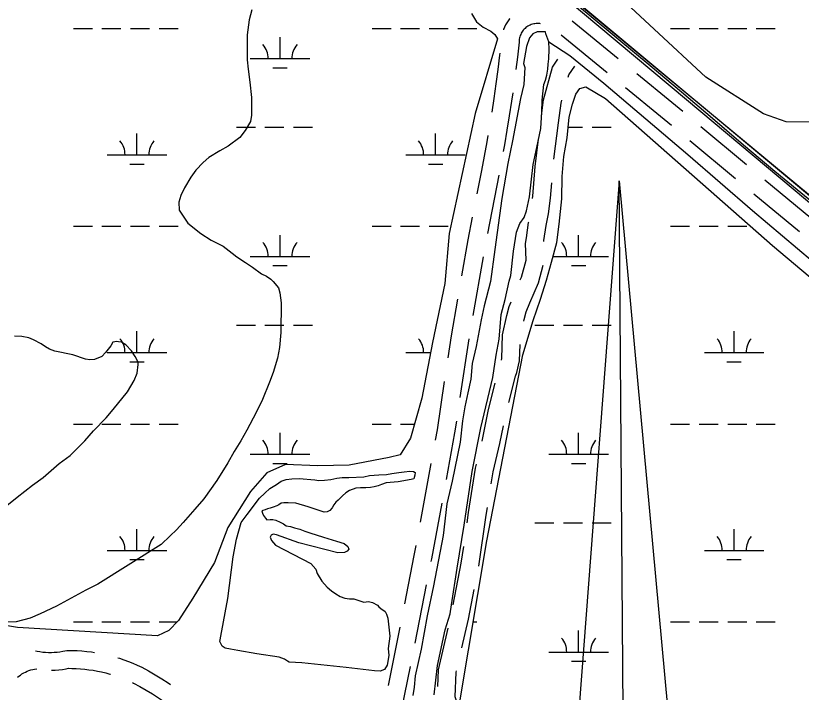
# Model space of a CAD drawing. Extents: x 3535183 to 3573198, y 534952 to 560562.
# Drawn here: x 3566169 to 3567489, y 555018 to 556156 of the extents above; entities that cross this region are included whole.
import ezdxf

# ---------------------------------------------------------------- set-up
doc = ezdxf.new("R2010")
doc.units = 0
for name, color, linetype in [('V-ANNO-SYMB', 7, 'Continuous'), ('V-BRDG-OTLN', 7, 'Continuous'), ('V-RAIL-TRAK', 7, 'Continuous'), ('V-ROAD-CNTR', 7, 'Continuous'), ('V-SITE-VEGE', 7, 'Continuous'), ('V-TOPO-SHOR', 7, 'Continuous'), ('V-WETL-SWMP', 7, 'Continuous')]:
    doc.layers.add(name, color=color, linetype=linetype)

msp = doc.modelspace()

# ---------------------------------------------------------------- linework, layer by layer
at = {"layer": 'V-ANNO-SYMB'}
for p, q in [((3567183.2, 555878.5), (3567105.9, 554862.9)), ((3567183.2, 555878.5), (3567275.9, 554864.2)), ((3567190.5, 554908.5), (3567183.2, 555878.5)), ((3567183.2, 555878.5), (3567275.9, 554864.2)), ((3567190.5, 554908.5), (3567183.2, 555878.5))]:
    msp.add_line(p, q, dxfattribs=at)
at = {"layer": 'V-BRDG-OTLN'}
for p, q in [((3567049.6, 556232), (3567516.2, 555842.3)), ((3567296.2, 556014.6), (3567086.3, 556190.6)), ((3567553.7, 555798.8), (3567296.2, 556014.6))]:
    msp.add_line(p, q, dxfattribs=at)
at = {"layer": 'V-RAIL-TRAK'}
msp.add_lwpolyline([(3567519.4, 555832.9), (3567481.9, 555863.5), (3567444.4, 555893.9), (3567392.2, 555938.6), (3567340, 555983.1), (3567287.5, 556027.5), (3567235, 556071.7), (3567182.3, 556115.7), (3567129.4, 556159.6), (3567048.1, 556227.2), (3566966.8, 556295), (3566885.6, 556362.9), (3566794.7, 556438.4), (3566704, 556514.1), (3566613.5, 556590), (3566552.2, 556641), (3566491, 556692.1), (3566429.9, 556743.4), (3566369, 556794.8), (3566281.2, 556868.5), (3566193.4, 556942.3)], dxfattribs=at)
at = {"layer": 'V-ROAD-CNTR'}
for p, q in [((3567181.5, 556083.6), (3567104, 556146.8)), ((3567162.7, 556060.2), (3567085.2, 556123.5)), ((3567397.2, 555905.1), (3567320.4, 555969.1)), ((3567378.4, 555881.7), (3567301.6, 555945.8)), ((3566980.6, 555888.2), (3566961.4, 555790)), ((3567505, 555815.8), (3567428, 555879.5)), ((3567486.2, 555792.4), (3567409.2, 555856.2)), ((3566954.2, 555750.7), (3566937, 555652.2)), ((3566930.1, 555612.8), (3566915.3, 555513.9)), ((3566866.3, 555402.9), (3566848.2, 555304.6)), ((3566858.7, 555199), (3566839.4, 555100.8)), ((3566814.1, 555127.9), (3566794.8, 555029.7))]:
    msp.add_line(p, q, dxfattribs=at)
for points in [[(3570931, 552981.5), (3570743.5, 553138.1), (3570074.1, 553702.1), (3569467.1, 554207.1), (3568895.2, 554683.6), (3568329.2, 555160.3), (3567736, 555661.1), (3567119.9, 556171.8), (3566587.7, 556622.2), (3565980.8, 557117.2), (3565375.4, 557632.1), (3565069, 557890.7), (3564562.6, 558314), (3564317.7, 558514.9)], [(3566999, 556151.2), (3566998.7, 556150.8), (3566996.2, 556147.6), (3566993.9, 556144.2), (3566991.8, 556140.6), (3566990, 556136.9), (3566988.5, 556133.2), (3566988.3, 556132.6)], [(3567050.5, 556142.7), (3567049.7, 556142.8), (3567047.6, 556143), (3567045.6, 556143), (3567043.5, 556142.9), (3567041.4, 556142.7), (3567039.3, 556142.3), (3567037.3, 556141.8), (3567035.3, 556141.2), (3567033.4, 556140.4), (3567031.5, 556139.5), (3567029.7, 556138.5), (3567027.9, 556137.4), (3567026.3, 556136.1), (3567024.7, 556134.7), (3567023.2, 556133.3), (3567021.8, 556131.7), (3567020.5, 556130.1), (3567019.4, 556128.3), (3567018.3, 556126.5), (3567017.4, 556124.6), (3567016.6, 556122.7), (3567016, 556120.7), (3567015.4, 556118.7), (3567015, 556116.7), (3567014.8, 556114.6), (3567014.6, 556111.6), (3567011.8, 556086.5), (3567009.3, 556065.8)], [(3566982.4, 556093.1), (3566982, 556090), (3566979, 556065.6), (3566975.8, 556041.3), (3566972.4, 556017), (3566968.9, 555994)], [(3567052.3, 555987.9), (3567055.9, 556014.9), (3567071.1, 556069.6), (3567080, 556082.9)], [(3567097.4, 556052.5), (3567098.6, 556056.8), (3567108.5, 556071.4)], [(3567289.7, 555994.8), (3567271.5, 556010), (3567212.4, 556058.3)], [(3567004, 556026.2), (3567002, 556012.6), (3566998.3, 555988), (3566994.3, 555963.5), (3566990.1, 555939), (3566988, 555927.5)], [(3567270.9, 555971.4), (3567252.4, 555986.8), (3567193.6, 556034.9)], [(3567073.4, 555915), (3567081.1, 555976.1), (3567085.3, 556009), (3567086.7, 556014)], [(3566962.3, 555954.6), (3566960.6, 555944.2), (3566956.2, 555920.1), (3566951.5, 555895.9), (3566943.8, 555856.3)], [(3567037.3, 555848.8), (3567037.8, 555852.7), (3567041.7, 555902.5), (3567047.4, 555948.3)], [(3567056.4, 555776.5), (3567056.6, 555777.9), (3567060.3, 555803.5), (3567063.9, 555822.9), (3567067.7, 555849.4), (3567069.6, 555875.2)], [(3566936.1, 555817.1), (3566928.7, 555779.2), (3566918.1, 555718.7)], [(3567016.7, 555711.7), (3567018.8, 555716.6), (3567026.5, 555745.2), (3567025.3, 555773), (3567027, 555782.6), (3567030.7, 555808.4), (3567030.9, 555809.6)], [(3567022.9, 555642.5), (3567023.5, 555645.1), (3567026.8, 555657.9), (3567032.7, 555673.4), (3567047.2, 555706.7), (3567055.3, 555736.8)], [(3566911.3, 555679.3), (3566900.6, 555617.9), (3566895, 555580.6)], [(3566985, 555576.8), (3566985.8, 555579.9), (3566986.8, 555619.3), (3566994.3, 555652.2), (3566998.2, 555667.1), (3567001.2, 555674.8)], [(3566997.3, 555505.6), (3567008.7, 555550), (3567010.9, 555556.3), (3567015.7, 555575.9), (3567016.4, 555603.2)], [(3566889, 555541.1), (3566876.8, 555459.7), (3566873.6, 555442.3)], [(3566952.6, 555440.7), (3566953.2, 555443.2), (3566963.3, 555493.9), (3566974.7, 555538.2)], [(3566909.3, 555474.3), (3566906.4, 555454.7), (3566891.9, 555375.9)], [(3566967.8, 555368.8), (3566971.1, 555389.2), (3566982.5, 555436.8), (3566988.4, 555466.6)], [(3566927.3, 555303.2), (3566929.9, 555320.9), (3566941.6, 555395.1), (3566943.3, 555401.8)], [(3566884.6, 555336.5), (3566867.3, 555242.5), (3566866.4, 555238.2)], [(3566947.1, 555230.4), (3566959.5, 555316.4), (3566961.6, 555329.3)], [(3566841, 555265.3), (3566837.8, 555248.1), (3566821.9, 555167.1)], [(3566903.7, 555165.2), (3566917.5, 555235.2), (3566921.6, 555263.6)], [(3566918.6, 555093.3), (3566929.6, 555141.5), (3566939.4, 555191.1)], [(3566878.2, 555027.9), (3566879.2, 555055.8), (3566895.3, 555126.1)], [(3566201.7, 555088.2), (3566204.6, 555087.5), (3566209.3, 555086.7), (3566214.1, 555086), (3566218.9, 555085.6), (3566223.7, 555085.3), (3566228.6, 555085.3), (3566233.4, 555085.5), (3566238.2, 555085.8), (3566243, 555086.4), (3566247.8, 555087.2), (3566254.4, 555088.6), (3566263.8, 555088.5), (3566271.8, 555088.3), (3566279.9, 555087.8), (3566287.9, 555087), (3566295.9, 555086.1), (3566301, 555085.3)], [(3566340, 555076.3), (3566342.9, 555075.5), (3566350.5, 555072.9), (3566358.1, 555070.1), (3566365.5, 555067.2), (3566372.9, 555064), (3566380.5, 555060.4), (3566392, 555054.1), (3566403, 555047.7), (3566414, 555041.1), (3566424.8, 555034.2), (3566429, 555031.5)], [(3566171.7, 555043.7), (3566173.8, 555045.4), (3566176.4, 555047.3), (3566179.1, 555049.1), (3566182, 555050.8), (3566184.9, 555052.3), (3566187.9, 555053.6), (3566190.9, 555054.8), (3566194, 555055.8), (3566197.2, 555056.7), (3566200.4, 555057.4), (3566204, 555058)], [(3566229, 555055.3), (3566229, 555055.3), (3566235.1, 555055.5), (3566241.2, 555056), (3566247.3, 555056.7), (3566253.3, 555057.7), (3566257.4, 555058.6), (3566263.2, 555058.5), (3566270.4, 555058.3), (3566277.5, 555057.8), (3566284.7, 555057.2), (3566291.8, 555056.3), (3566298.9, 555055.3), (3566306, 555054), (3566313, 555052.5), (3566320, 555050.8), (3566326.9, 555048.9), (3566327.8, 555048.7)], [(3566831.6, 555061.6), (3566822.4, 555014.9), (3566812, 554963.6)], [(3566932, 554960.2), (3566924.1, 554975.4), (3566911.7, 554998), (3566907.5, 555010.8), (3566909.1, 555051.9), (3566909.7, 555054.3)], [(3566365.1, 555034.5), (3566366.8, 555033.7), (3566377.2, 555027.9), (3566387.8, 555021.8), (3566398.3, 555015.5), (3566408.6, 555009), (3566418.8, 555002.3), (3566428.9, 554995.4), (3566438.8, 554988.3), (3566448.6, 554981), (3566449.2, 554980.5)]]:
    msp.add_lwpolyline(points, dxfattribs=at)
at = {"layer": 'V-SITE-VEGE'}
for points in [[(3566565.4, 556165.9), (3566560.9, 556149.1), (3566557.8, 556124.2), (3566557.5, 556081.8), (3566559.6, 556066.4), (3566562.3, 556044.4), (3566565.1, 556018.7), (3566564.9, 555988.7), (3566563.3, 555978.4), (3566554.4, 555963.1), (3566545.5, 555951.5), (3566525.7, 555936.9), (3566511.7, 555929), (3566493.3, 555917.4), (3566483.7, 555909.4), (3566471.2, 555896.3), (3566463, 555884.7), (3566452.6, 555866.4), (3566445.9, 555854), (3566442.9, 555842.3), (3566443.6, 555829.1), (3566450.1, 555818.8), (3566458, 555807.1), (3566479.9, 555790), (3566497.4, 555778.9), (3566517.1, 555768.5), (3566532.4, 555756.7), (3566540.4, 555750.8), (3566555, 555741.2), (3566566.6, 555733), (3566581.9, 555721.9), (3566590, 555718.2), (3566597.3, 555713), (3566601.6, 555709.3), (3566610.3, 555698.3), (3566612.5, 555690.2), (3566614.6, 555673.3), (3566614.2, 555623.5), (3566611.8, 555597.9), (3566608.7, 555580.3), (3566601.2, 555556.2), (3566595.3, 555540.1), (3566583.3, 555510.9), (3566572.9, 555489), (3566557.3, 555459.1), (3566546.9, 555440.9), (3566535.8, 555423.4), (3566525.4, 555404.4), (3566506.9, 555374.5), (3566484.7, 555343.9), (3566469.9, 555326.4), (3566450, 555303.9), (3566438.9, 555291.5), (3566428.5, 555281.3), (3566413.1, 555266.8), (3566306.4, 555200.2), (3566286.5, 555190.1), (3566255.6, 555173.4), (3566237.2, 555163.3), (3566210, 555150.3)], [(3566153.5, 555332.4), (3566171.2, 555346.2), (3566197, 555366.5), (3566214.6, 555379.6), (3566241.9, 555402.8), (3566260.3, 555416.6), (3566284.7, 555441.3), (3566299.5, 555458.1), (3566320.9, 555479.9), (3566332.7, 555493.7), (3566356.3, 555523.6), (3566367.5, 555542.5), (3566372.7, 555555), (3566374.3, 555569.6), (3566374.3, 555573.3), (3566369.2, 555582.8), (3566363.4, 555592.4), (3566354, 555602.7), (3566346.7, 555607.2), (3566341.6, 555607.9), (3566338.6, 555608), (3566332, 555607.3), (3566328.3, 555600.7), (3566319.5, 555589.8), (3566313.6, 555583.2), (3566301.1, 555578.2), (3566293, 555577.5), (3566285.7, 555578.3), (3566264.5, 555585.8), (3566234.5, 555591.9), (3566225.7, 555595.6), (3566218.5, 555599.3), (3566211.2, 555604.5), (3566198.8, 555611.2), (3566190.7, 555614.2), (3566179, 555616.4), (3566166.6, 555617.3)], [(3566210, 555150.3), (3566193.1, 555143.1), (3566169.6, 555136.7), (3566149.9, 555136.1)]]:
    msp.add_lwpolyline(points, dxfattribs=at)
at = {"layer": 'V-TOPO-SHOR'}
for points in [[(3566871.8, 555014), (3566877.7, 555063.1), (3566890.6, 555123.3), (3566899.1, 555150.2), (3566901.3, 555165.4), (3566910.7, 555227), (3566922.3, 555299.6), (3566936.1, 555389.5), (3566950.5, 555462.8), (3566970.5, 555547.9), (3566976.3, 555585.2), (3566981.4, 555612.2), (3566984.5, 555653.7), (3566991.6, 555678.6), (3566998, 555709.7), (3567000.9, 555719.4), (3567005.3, 555760.2), (3567010.4, 555792), (3567016.1, 555806.5), (3567023.1, 555816.8), (3567027.3, 555827.9), (3567032.3, 555851.4), (3567038.2, 555906), (3567046.9, 555945.4), (3567051.2, 555966.2), (3567052.7, 555993.9), (3567053.6, 556013.9), (3567056.5, 556040.2), (3567059.4, 556047.8), (3567061.5, 556056.1), (3567063, 556066.5), (3567063.7, 556074.8), (3567064.5, 556083.8), (3567065.3, 556099.7), (3567064.7, 556112.2), (3567059.9, 556125.4), (3567059.3, 556128.8), (3567051, 556128.9), (3567045.4, 556128.9), (3567037.8, 556125.5), (3567032.2, 556118.7), (3567027.2, 556104.2), (3567022.2, 556075.8), (3567024.2, 556068.9), (3567022.6, 556040.5), (3567016.9, 556017), (3567003.9, 555945.8), (3566996, 555907.7), (3566985.9, 555849), (3566974.2, 555763.2), (3566966.9, 555709.2), (3566956.2, 555668.4), (3566951.2, 555644.9), (3566942.5, 555600), (3566936.1, 555571), (3566933.8, 555544.7), (3566928.8, 555521.8), (3566923.8, 555498.3), (3566919.5, 555474.8), (3566915.7, 555438.9), (3566902.1, 555373.2), (3566893.5, 555335.2), (3566886.9, 555281.9), (3566871, 555197.5), (3566860.3, 555147.1), (3566850.2, 555091), (3566840.1, 555046.1), (3566838.6, 555026.7), (3566836.4, 555012.9)], [(3567064.7, 556112.2), (3567099.9, 556089), (3567157.2, 556042.8), (3567298.6, 555923), (3567406.9, 555828.5), (3567507.7, 555743.1), (3567553.2, 555705.3), (3567561.5, 555694.8), (3567649.2, 555629.6), (3567759.5, 555533.7), (3567911.3, 555405.5), (3568042.4, 555287.9), (3568201.1, 555155.5), (3568356.3, 555025.3), (3568502.6, 554899.2), (3568626.7, 554793.5), (3568770.3, 554673.7), (3568848.2, 554610), (3568866.2, 554596.7), (3568881.4, 554583.4), (3568893.8, 554570.1)], [(3566520.9, 555092.5), (3566515.7, 555095.7), (3566512, 555103.5), (3566512.4, 555106.5), (3566513.6, 555112.4), (3566525.1, 555175.9), (3566533.9, 555245.9), (3566539.9, 555276), (3566547.4, 555303.7), (3566557.9, 555317.3), (3566578.2, 555344.7), (3566587.5, 555353.4), (3566595.7, 555360.9), (3566606.8, 555367.9), (3566615.1, 555373.2), (3566623.1, 555376.2), (3566632.6, 555377.4), (3566645.1, 555378), (3566671.4, 555375.8), (3566678.3, 555374.5), (3566687.9, 555374.9), (3566698.1, 555376.3), (3566708.3, 555378.4), (3566717.3, 555379.3), (3566728.6, 555379.5), (3566753.6, 555380.9), (3566763.1, 555382.7), (3566778.8, 555383.9), (3566792.1, 555384.8), (3566801.1, 555386.3), (3566812.6, 555387.9), (3566821.8, 555389), (3566831.1, 555390.4), (3566837.5, 555389.5), (3566839.9, 555387.7), (3566839.3, 555383.4), (3566838.2, 555379.5), (3566837.6, 555377.3), (3566833.2, 555376)], [(3566833.2, 555376), (3566811.3, 555372.2), (3566791.4, 555370.6), (3566783.6, 555367.9), (3566778.1, 555365.6), (3566771.1, 555363.6), (3566764.9, 555362.7), (3566757, 555362), (3566748, 555361.9), (3566740.2, 555361.5), (3566729.7, 555357.9), (3566723.5, 555354), (3566718, 555348.7), (3566710.5, 555341.5), (3566706.7, 555337.8), (3566703.2, 555333.3), (3566700.6, 555328.7), (3566696.9, 555324.1), (3566692.4, 555321.5), (3566687.2, 555321.4), (3566660.1, 555330.3), (3566639.6, 555336.2), (3566626.6, 555336.8), (3566619.3, 555336.9), (3566615, 555336.1), (3566610.7, 555333.8), (3566607.8, 555331.7), (3566601.4, 555329.7), (3566596.5, 555328.2), (3566591.7, 555326.6), (3566588.1, 555325), (3566584, 555324.2), (3566582.2, 555323.3), (3566583.4, 555319.4), (3566585.1, 555315.8), (3566588.4, 555310.9), (3566590.9, 555308.5), (3566596.6, 555308.8), (3566600.9, 555308.8), (3566606, 555307.7), (3566613, 555304.4), (3566618.7, 555301.4), (3566623.5, 555298.5), (3566630.6, 555297.1), (3566637.5, 555295.1), (3566646, 555292.5), (3566654.4, 555289.5), (3566663.1, 555286.4), (3566686.2, 555279.4), (3566707.6, 555272.6), (3566720.9, 555268.5), (3566726.6, 555263.3), (3566728.3, 555259.2), (3566725.8, 555255.5), (3566721.2, 555253.2), (3566710.1, 555252.8), (3566644.7, 555269.5), (3566606.8, 555283.3), (3566601.5, 555284.1), (3566598.2, 555282.7), (3566596.3, 555279), (3566598.3, 555273.4), (3566605.3, 555265.7), (3566664.7, 555234.9), (3566673.1, 555225.4), (3566675.1, 555217.9), (3566682.9, 555205.2), (3566691.9, 555195.2), (3566699.2, 555188.9), (3566706.8, 555184.1), (3566714.1, 555179.3), (3566721.9, 555176.5), (3566729.5, 555175.7), (3566736.9, 555175.2), (3566745.4, 555172.4), (3566753.6, 555170), (3566761.5, 555170.8), (3566768.6, 555169.3), (3566776.5, 555164.7), (3566779.1, 555161.8), (3566782.1, 555159.4), (3566789.4, 555154.3), (3566791.9, 555149.9), (3566794, 555143), (3566797.4, 555112.8), (3566794.7, 555091.8), (3566795.8, 555080.3), (3566793.2, 555063.7), (3566788.3, 555056.8), (3566781.2, 555053.6), (3566771.6, 555054.4), (3566724.2, 555059.8), (3566649.3, 555067.9), (3566628.4, 555069.2), (3566625.2, 555070.7)], [(3566625.2, 555070.7), (3566620.3, 555074), (3566611.2, 555077.6), (3566573.7, 555082.9), (3566541.8, 555088.4), (3566529.8, 555090.8), (3566520.9, 555092.5)]]:
    msp.add_lwpolyline(points, dxfattribs=at)
at = {"layer": 'V-WETL-SWMP'}
for p, q in [((3566265.6, 556134.7), (3566297.6, 556134.7)), ((3566313.6, 556134.7), (3566345.6, 556134.7)), ((3566361.6, 556134.7), (3566393.6, 556134.7)), ((3566409.6, 556134.7), (3566441.6, 556134.7)), ((3566767.5, 556134.7), (3566799.5, 556134.7)), ((3566815.5, 556134.7), (3566847.5, 556134.7)), ((3566863.5, 556134.7), (3566895.5, 556134.7)), ((3566911.5, 556134.7), (3566943.5, 556134.7)), ((3567269.4, 556134.7), (3567301.4, 556134.7)), ((3567317.4, 556134.7), (3567349.4, 556134.7)), ((3567365.4, 556134.7), (3567397.4, 556134.7)), ((3567413.4, 556134.7), (3567445.4, 556134.7)), ((3566612.9, 556084), (3566612.9, 556120)), ((3566562.9, 556084), (3566662.9, 556084)), ((3566600.9, 556068.6), (3566624.9, 556068.6)), ((3566539.5, 555968.6), (3566571.5, 555968.6)), ((3566587.5, 555968.6), (3566619.5, 555968.6)), ((3566635.5, 555968.6), (3566667.5, 555968.6)), ((3567097.3, 555968.6), (3567121.4, 555968.6)), ((3567137.4, 555968.6), (3567169.4, 555968.6)), ((3566372.4, 555922.1), (3566372.4, 555958.1)), ((3566874.3, 555922.1), (3566874.3, 555958.1)), ((3566322.4, 555922.1), (3566422.4, 555922.1)), ((3566824.3, 555922.1), (3566924.3, 555922.1)), ((3566360.4, 555906.7), (3566384.4, 555906.7)), ((3566862.3, 555906.7), (3566886.3, 555906.7)), ((3566265.6, 555802.1), (3566297.6, 555802.1)), ((3566313.6, 555802.1), (3566345.6, 555802.1)), ((3566361.6, 555802.1), (3566393.6, 555802.1)), ((3566409.6, 555802.1), (3566441.6, 555802.1)), ((3566767.5, 555802.1), (3566799.5, 555802.1)), ((3566815.5, 555802.1), (3566847.5, 555802.1)), ((3566863.5, 555802.1), (3566895.5, 555802.1)), ((3567269.4, 555802.1), (3567301.4, 555802.1)), ((3567317.4, 555802.1), (3567349.4, 555802.1)), ((3567365.4, 555802.1), (3567397.4, 555802.1)), ((3566612.9, 555751.3), (3566612.9, 555787.3)), ((3567114.8, 555751.3), (3567114.8, 555787.3)), ((3566562.9, 555751.3), (3566662.9, 555751.3)), ((3567071.8, 555751.3), (3567164.8, 555751.3)), ((3566600.9, 555735.9), (3566624.9, 555735.9)), ((3567102.8, 555735.9), (3567126.8, 555735.9)), ((3566539.5, 555635.9), (3566571.5, 555635.9)), ((3566587.5, 555635.9), (3566619.5, 555635.9)), ((3566635.5, 555635.9), (3566667.5, 555635.9)), ((3567041.4, 555635.9), (3567073.4, 555635.9)), ((3567089.4, 555635.9), (3567121.4, 555635.9)), ((3567137.4, 555635.9), (3567169.4, 555635.9)), ((3566372.4, 555589.5), (3566372.4, 555625.5)), ((3567376.2, 555589.5), (3567376.2, 555625.5)), ((3566322.4, 555589.5), (3566422.4, 555589.5)), ((3566824.3, 555589.5), (3566866, 555589.5)), ((3567326.2, 555589.5), (3567426.2, 555589.5)), ((3566360.4, 555574), (3566384.4, 555574)), ((3566862.3, 555574), (3566863.1, 555574)), ((3567364.2, 555574), (3567388.2, 555574)), ((3566265.6, 555469.4), (3566297.6, 555469.4)), ((3566313.6, 555469.4), (3566345.6, 555469.4)), ((3566361.6, 555469.4), (3566393.6, 555469.4)), ((3566409.6, 555469.4), (3566441.6, 555469.4)), ((3566767.5, 555469.4), (3566799.5, 555469.4)), ((3566815.5, 555469.4), (3566839.1, 555469.4)), ((3567269.4, 555469.4), (3567301.4, 555469.4)), ((3567317.4, 555469.4), (3567349.4, 555469.4)), ((3567365.4, 555469.4), (3567397.4, 555469.4)), ((3567413.4, 555469.4), (3567445.4, 555469.4)), ((3566612.9, 555418.7), (3566612.9, 555454.7)), ((3567114.8, 555418.7), (3567114.8, 555454.7)), ((3566562.9, 555418.7), (3566662.9, 555418.7)), ((3567064.8, 555418.7), (3567164.8, 555418.7)), ((3566600.9, 555403.2), (3566624.9, 555403.2)), ((3567102.8, 555403.2), (3567126.8, 555403.2)), ((3567041.4, 555303.2), (3567073.4, 555303.2)), ((3567089.4, 555303.2), (3567121.4, 555303.2)), ((3567137.4, 555303.2), (3567169.4, 555303.2)), ((3566372.4, 555256.8), (3566372.4, 555292.8)), ((3567376.2, 555256.8), (3567376.2, 555292.8)), ((3566322.4, 555256.8), (3566422.4, 555256.8)), ((3567326.2, 555256.8), (3567426.2, 555256.8)), ((3566360.4, 555241.4), (3566384.4, 555241.4)), ((3567364.2, 555241.4), (3567388.2, 555241.4)), ((3566265.6, 555136.7), (3566297.6, 555136.7)), ((3566313.6, 555136.7), (3566345.6, 555136.7)), ((3566361.6, 555136.7), (3566393.6, 555136.7)), ((3566409.6, 555136.7), (3566439.7, 555136.7)), ((3566937.7, 555136.7), (3566943.5, 555136.7)), ((3567269.4, 555136.7), (3567301.4, 555136.7)), ((3567317.4, 555136.7), (3567349.4, 555136.7)), ((3567365.4, 555136.7), (3567397.4, 555136.7)), ((3567413.4, 555136.7), (3567445.4, 555136.7)), ((3567114.8, 555086), (3567114.8, 555122)), ((3567064.8, 555086), (3567164.8, 555086)), ((3567102.8, 555070.5), (3567126.8, 555070.5))]:
    msp.add_line(p, q, dxfattribs=at)
for points in [[(3567503, 555977.2), (3567463.5, 555977.5), (3567425.4, 555991.1), (3567328.4, 556053), (3567155, 556214.8), (3567141.8, 556229.6), (3567205.1, 556535.5), (3567297.6, 556888.4), (3567336.2, 557025.7)], [(3566934.8, 556159.6), (3566943, 556145.6), (3566954.1, 556136.8), (3566967, 556130.2), (3566973.9, 556124.6), (3566978.4, 556117.3), (3566941, 555991.8), (3566897.4, 555790), (3566889.9, 555705.9), (3566869.2, 555606.6), (3566851.4, 555512.8), (3566832.4, 555445.9), (3566815.1, 555417.8), (3566796.6, 555413.3), (3566729, 555400.4), (3566676.7, 555399.4), (3566622.1, 555401.6), (3566590.6, 555387.5), (3566563, 555355.8), (3566525.1, 555295.5), (3566502.5, 555236.4), (3566466.4, 555176.6), (3566442.1, 555139.3), (3566425.8, 555122.3), (3566406.8, 555113.2), (3566171.4, 555127.4), (3565869.8, 555176.8)], [(3566914.4, 554998.8), (3566960.7, 555272.9), (3567021.1, 555585.6), (3567038.2, 555643.7), (3567050.9, 555679.6), (3567060.8, 555711.4), (3567069.3, 555741.8), (3567077.9, 555775), (3567082.3, 555805.5), (3567086.7, 555848.4), (3567087, 555885.8), (3567090, 555919.1), (3567095.8, 555950.9), (3567098.8, 555985.5), (3567104.5, 556007.6), (3567107.3, 556015.9), (3567110.1, 556024.2), (3567117.1, 556033.9), (3567126.9, 556036.6), (3567160, 556016.9), (3567440.9, 555769.7), (3567902.3, 555381.2)]]:
    msp.add_lwpolyline(points, dxfattribs=at)
for centre, start, end in [((3566557.6, 556084.5), 359.2282, 40.7718), ((3566668.1, 556084.5), 139.2282, 180.7718), ((3566317.2, 555922.6), 359.2282, 40.7718), ((3566427.7, 555922.6), 139.2282, 180.7718), ((3566819.1, 555922.6), 359.2282, 40.7718), ((3566929.6, 555922.6), 139.2282, 180.7718), ((3566557.6, 555751.8), 359.2282, 40.7718), ((3566668.1, 555751.8), 139.2282, 180.7718), ((3567059.6, 555751.8), 359.2282, 40.7718), ((3567170, 555751.8), 139.2282, 180.7718), ((3566317.2, 555589.9), 359.2282, 40.7718), ((3566427.7, 555589.9), 139.2282, 180.7718), ((3566819.1, 555589.9), 359.2282, 40.7718), ((3567321, 555589.9), 359.2282, 40.7718), ((3567431.5, 555589.9), 139.2282, 180.7718), ((3566557.6, 555419.1), 359.2282, 40.7718), ((3566668.1, 555419.1), 139.2282, 180.7718), ((3567059.6, 555419.1), 359.2282, 40.7718), ((3567170, 555419.1), 139.2282, 180.7718), ((3566317.2, 555257.3), 359.2282, 40.7718), ((3566427.7, 555257.3), 139.2282, 180.7718), ((3567321, 555257.3), 359.2282, 40.7718), ((3567431.5, 555257.3), 139.2282, 180.7718), ((3567059.6, 555086.5), 359.2282, 40.7718), ((3567170, 555086.5), 139.2282, 180.7718)]:
    msp.add_arc(centre, 35.2, start, end, dxfattribs=at)

doc.saveas('drawing.dxf')
